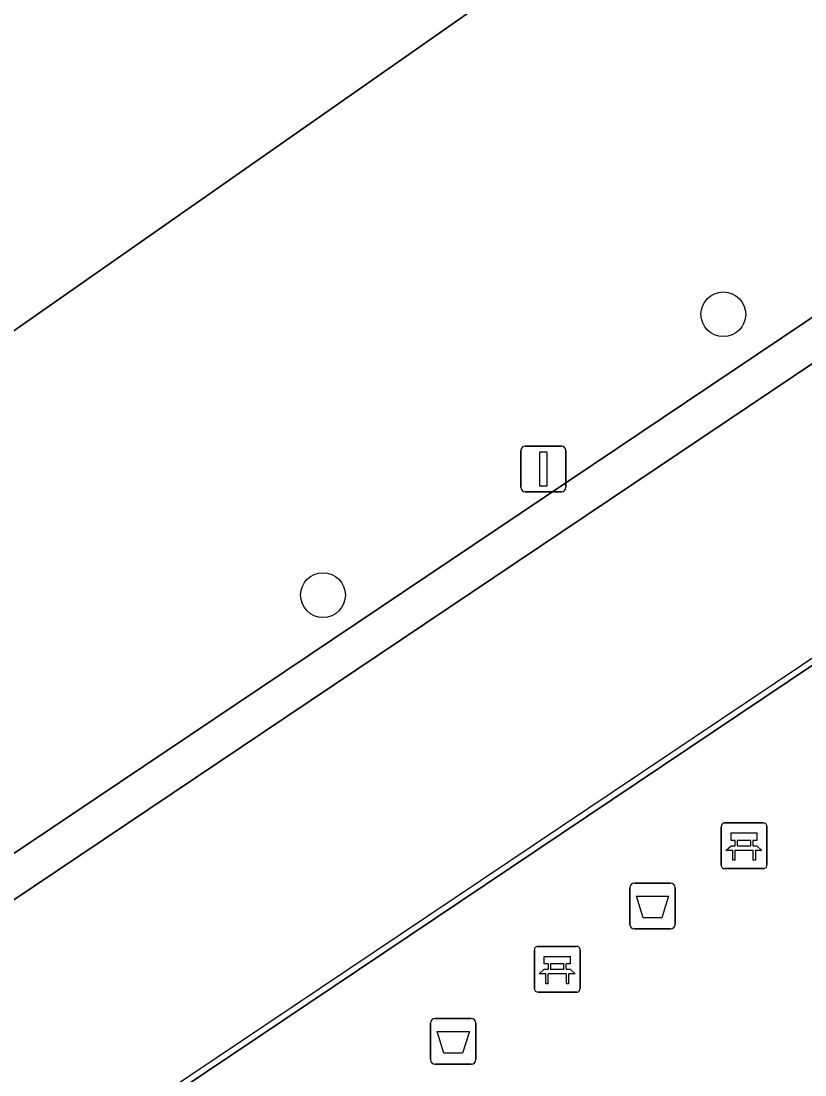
# Model space of a CAD drawing. Extents: x 161087 to 161926, y 382572 to 383873.
# Drawn here: x 161449.05 to 161466.18, y 382954.47 to 382977.51 of the extents above; entities that cross this region are included whole.
import ezdxf

# ---------------------------------------------------------------- set-up
doc = ezdxf.new("R2010")
doc.units = 0
for name, color, linetype in [('IMGEO_Afvalbak', 7, 'Continuous'), ('IMGEO_Bank', 7, 'Continuous'), ('IMGEO_Boom', 7, 'Continuous'), ('IMGEO_Lichtmast', 7, 'Continuous'), ('IMGEO_Lijnafwatering', 7, 'Continuous'), ('IMGEO_Terreindeel_open', 7, 'Continuous'), ('IMGEO_Voetgangersgebied_open', 7, 'Continuous')]:
    doc.layers.add(name, color=color, linetype=linetype)

msp = doc.modelspace()

# ---------------------------------------------------------------- linework, layer by layer
at = {"layer": 'IMGEO_Afvalbak'}
for p, q in [((161462.352, 382957.764), (161462.352, 382958.564)), ((161462.352, 382958.564), (161462.352, 382957.764)), ((161462.452, 382958.664), (161463.242, 382958.664)), ((161463.242, 382958.664), (161462.452, 382958.664)), ((161463.342, 382958.564), (161463.342, 382957.764)), ((161463.342, 382957.764), (161463.342, 382958.564)), ((161463.242, 382957.664), (161462.452, 382957.664)), ((161462.452, 382957.664), (161463.242, 382957.664)), ((161457.999, 382954.807), (161457.999, 382955.607)), ((161457.999, 382955.607), (161457.999, 382954.807)), ((161458.099, 382955.707), (161458.889, 382955.707)), ((161458.889, 382955.707), (161458.099, 382955.707)), ((161458.989, 382955.607), (161458.989, 382954.807)), ((161458.989, 382954.807), (161458.989, 382955.607)), ((161458.889, 382954.707), (161458.099, 382954.707)), ((161458.099, 382954.707), (161458.889, 382954.707))]:
    msp.add_line(p, q, dxfattribs=at)
for points in [[(161462.495, 382958.378), (161463.199, 382958.378), (161463.05, 382957.908), (161462.644, 382957.908), (161462.495, 382958.378)], [(161458.142, 382955.421), (161458.846, 382955.421), (161458.697, 382954.951), (161458.291, 382954.951), (161458.142, 382955.421)]]:
    msp.add_lwpolyline(points, dxfattribs=at)
for centre, start, end in [((161462.452, 382958.564), 90, 180), ((161462.452, 382958.564), 90, 180), ((161463.242, 382958.564), 0, 90), ((161463.242, 382958.564), 360, 90), ((161462.452, 382957.764), 180, 270), ((161462.452, 382957.764), 180, 270), ((161463.242, 382957.764), 270, 0), ((161463.242, 382957.764), 270, 0), ((161458.099, 382955.607), 90, 180), ((161458.099, 382955.607), 90, 180), ((161458.889, 382955.607), 0, 90), ((161458.889, 382955.607), 360, 90), ((161458.099, 382954.807), 180, 270), ((161458.099, 382954.807), 180, 270), ((161458.889, 382954.807), 270, 0), ((161458.889, 382954.807), 270, 0)]:
    msp.add_arc(centre, 0.1, start, end, dxfattribs=at)
at = {"layer": 'IMGEO_Bank'}
for p, q in [((161464.423, 382959.983), (161465.264, 382959.983)), ((161465.264, 382959.983), (161464.423, 382959.983)), ((161465.348, 382959.908), (161465.348, 382959.067)), ((161465.348, 382959.067), (161465.348, 382959.908)), ((161464.348, 382959.058), (161464.348, 382959.899)), ((161464.348, 382959.899), (161464.348, 382959.058)), ((161464.657, 382959.489), (161464.657, 382959.595)), ((161464.701, 382959.595), (161464.701, 382959.489)), ((161464.989, 382959.601), (161464.707, 382959.601)), ((161464.707, 382959.483), (161464.989, 382959.483)), ((161464.995, 382959.489), (161464.995, 382959.595)), ((161465.039, 382959.595), (161465.039, 382959.489)), ((161465.045, 382959.381), (161464.652, 382959.381)), ((161465.273, 382958.983), (161464.432, 382958.983)), ((161464.432, 382958.983), (161465.273, 382958.983)), ((161460.267, 382956.358), (161460.267, 382957.199)), ((161460.267, 382957.199), (161460.267, 382956.358)), ((161460.342, 382957.283), (161461.183, 382957.283)), ((161461.183, 382957.283), (161460.342, 382957.283)), ((161461.267, 382957.208), (161461.267, 382956.367)), ((161461.267, 382956.367), (161461.267, 382957.208)), ((161460.576, 382956.789), (161460.576, 382956.895)), ((161460.62, 382956.895), (161460.62, 382956.789)), ((161460.908, 382956.901), (161460.626, 382956.901)), ((161460.626, 382956.783), (161460.908, 382956.783)), ((161460.914, 382956.789), (161460.914, 382956.895)), ((161460.958, 382956.895), (161460.958, 382956.789)), ((161460.964, 382956.681), (161460.571, 382956.681)), ((161461.192, 382956.283), (161460.351, 382956.283)), ((161460.351, 382956.283), (161461.192, 382956.283))]:
    msp.add_line(p, q, dxfattribs=at)
for points in [[(161464.651, 382959.601), (161464.565, 382959.601), (161464.565, 382959.762), (161465.128, 382959.762), (161465.128, 382959.601), (161465.045, 382959.601)], [(161464.595, 382959.381), (161464.453, 382959.381), (161464.565, 382959.483), (161464.651, 382959.483)], [(161465.045, 382959.483), (161465.128, 382959.483), (161465.24, 382959.381), (161465.101, 382959.381)], [(161464.645, 382959.374), (161464.645, 382959.167), (161464.602, 382959.167), (161464.602, 382959.374)], [(161465.095, 382959.374), (161465.095, 382959.167), (161465.051, 382959.167), (161465.051, 382959.374)], [(161460.57, 382956.901), (161460.484, 382956.901), (161460.484, 382957.062), (161461.047, 382957.062), (161461.047, 382956.901), (161460.964, 382956.901)], [(161460.514, 382956.681), (161460.372, 382956.681), (161460.484, 382956.783), (161460.57, 382956.783)], [(161460.964, 382956.783), (161461.047, 382956.783), (161461.159, 382956.681), (161461.02, 382956.681)], [(161460.564, 382956.674), (161460.564, 382956.467), (161460.521, 382956.467), (161460.521, 382956.674)], [(161461.014, 382956.674), (161461.014, 382956.467), (161460.97, 382956.467), (161460.97, 382956.674)]]:
    msp.add_lwpolyline(points, dxfattribs=at)
for centre, radius, start, end in [((161464.426, 382959.905), 0.0779, 92.4484, 184.2845), ((161464.426, 382959.905), 0.0779, 92.4484, 184.2845), ((161465.27, 382959.905), 0.0779, 2.4484, 94.2845), ((161465.27, 382959.905), 0.0779, 2.4484, 94.2845), ((161464.65, 382959.594), 0.00671, 2.8957, 87.1043), ((161464.65, 382959.49), 0.00671, 272.8957, 357.1043), ((161464.707, 382959.594), 0.00671, 92.8957, 177.1043), ((161464.707, 382959.49), 0.00671, 182.8957, 267.1043), ((161464.989, 382959.594), 0.00671, 2.8957, 87.1043), ((161464.989, 382959.49), 0.00671, 272.8957, 357.1043), ((161465.046, 382959.594), 0.00671, 92.8957, 177.1043), ((161465.046, 382959.49), 0.00671, 182.8957, 267.1043), ((161464.595, 382959.374), 0.00671, 2.8957, 87.1043), ((161464.652, 382959.374), 0.00671, 92.8957, 177.1043), ((161465.044, 382959.374), 0.00671, 2.8957, 87.1043), ((161465.101, 382959.374), 0.00671, 92.8957, 177.1043), ((161464.426, 382959.061), 0.0779, 182.4484, 274.2845), ((161464.426, 382959.061), 0.0779, 182.4484, 274.2845), ((161465.27, 382959.061), 0.0779, 272.4484, 4.2845), ((161465.27, 382959.061), 0.0779, 272.4484, 4.2845), ((161460.345, 382957.205), 0.0779, 92.4484, 184.2845), ((161460.345, 382957.205), 0.0779, 92.4484, 184.2845), ((161461.189, 382957.205), 0.0779, 2.4484, 94.2845), ((161461.189, 382957.205), 0.0779, 2.4484, 94.2845), ((161460.569, 382956.894), 0.00671, 2.8957, 87.1043), ((161460.569, 382956.79), 0.00671, 272.8957, 357.1043), ((161460.626, 382956.894), 0.00671, 92.8957, 177.1043), ((161460.626, 382956.79), 0.00671, 182.8957, 267.1043), ((161460.908, 382956.894), 0.00671, 2.8957, 87.1043), ((161460.908, 382956.79), 0.00671, 272.8957, 357.1043), ((161460.965, 382956.894), 0.00671, 92.8957, 177.1043), ((161460.965, 382956.79), 0.00671, 182.8957, 267.1043), ((161460.514, 382956.674), 0.00671, 2.8957, 87.1043), ((161460.571, 382956.674), 0.00671, 92.8957, 177.1043), ((161460.963, 382956.674), 0.00671, 2.8957, 87.1043), ((161461.02, 382956.674), 0.00671, 92.8957, 177.1043), ((161460.345, 382956.361), 0.0779, 182.4484, 274.2845), ((161460.345, 382956.361), 0.0779, 182.4484, 274.2845), ((161461.189, 382956.361), 0.0779, 272.4484, 4.2845), ((161461.189, 382956.361), 0.0779, 272.4484, 4.2845)]:
    msp.add_arc(centre, radius, start, end, dxfattribs=at)
at = {"layer": 'IMGEO_Boom'}
for centre in [(161464.395, 382971.102), (161455.648, 382964.962)]:
    msp.add_circle(centre, 0.489, dxfattribs=at)
at = {"layer": 'IMGEO_Lichtmast'}
for p, q in [((161460.068, 382968.221), (161460.858, 382968.221)), ((161460.858, 382968.221), (161460.068, 382968.221)), ((161459.968, 382967.321), (161459.968, 382968.121)), ((161459.968, 382968.121), (161459.968, 382967.321)), ((161460.958, 382968.121), (161460.958, 382967.321)), ((161460.958, 382967.321), (161460.958, 382968.121)), ((161460.858, 382967.221), (161460.068, 382967.221)), ((161460.068, 382967.221), (161460.858, 382967.221))]:
    msp.add_line(p, q, dxfattribs=at)
msp.add_lwpolyline([(161460.388, 382968.096), (161460.538, 382968.096), (161460.538, 382967.346), (161460.388, 382967.346), (161460.388, 382968.096)], dxfattribs=at)
for centre, start, end in [((161460.068, 382968.121), 90, 180), ((161460.068, 382968.121), 90, 180), ((161460.858, 382968.121), 0, 90), ((161460.858, 382968.121), 360, 90), ((161460.068, 382967.321), 180, 270), ((161460.068, 382967.321), 180, 270), ((161460.858, 382967.321), 270, 0), ((161460.858, 382967.321), 270, 0)]:
    msp.add_arc(centre, 0.1, start, end, dxfattribs=at)
at = {"layer": 'IMGEO_Lijnafwatering'}
for points in [[(161470.197, 382966.17), (161454.419, 382955.58)], [(161454.419, 382955.58), (161438.366, 382944.805)]]:
    msp.add_lwpolyline(points, dxfattribs=at)
at = {"layer": 'IMGEO_Terreindeel_open'}
msp.add_lwpolyline([(161473.79, 382988.173), (161466.43, 382998.784), (161456.861, 382992.055), (161455.431, 382991.049), (161454.371, 382992.577), (161444.633, 382985.599), (161425.413, 382972.151), (161424.899, 382971.781), (161432.328, 382962.194), (161432.59, 382961.842), (161442.219, 382968.515), (161443.39, 382966.889)], close=True, dxfattribs=at)
at = {"layer": 'IMGEO_Voetgangersgebied_open'}
for points in [[(161537.139, 382933.73), (161504.897, 382979.985), (161500.628, 382986.11), (161500, 382987.011), (161490.993, 382999.933), (161483.461, 383010.717), (161468.231, 383000.019), (161466.43, 382998.784), (161473.79, 382988.173), (161443.39, 382966.889), (161442.219, 382968.515), (161432.59, 382961.842), (161432.328, 382962.194), (161430.326, 382960.66), (161430.871, 382959.954), (161429.509, 382958.918), (161425.979, 382956.243), (161424.759, 382956.396), (161424.117, 382957.164), (161423.81, 382956.927)], [(161419.278, 382953.496), (161418.957, 382953.256), (161419.611, 382952.384), (161419.434, 382951.117), (161414.596, 382947.348), (161412.674, 382945.831), (161413.383, 382944.906), (161413.737, 382944.446), (161416.013, 382941.491), (161418.173, 382938.68), (161487.855, 382985.495), (161488.326, 382984.808), (161487.535, 382984.276), (161494.8, 382973.709), (161506.475, 382956.338), (161506.849, 382955.782), (161510.861, 382949.813), (161506.712, 382947.012), (161507.956, 382945.121), (161509.426, 382946.113)], [(161491.048, 382965.377), (161486.36, 382972.355), (161487.398, 382973.001), (161487.593, 382973.143), (161489.566, 382970.234), (161491.831, 382971.755), (161492.041, 382971.904), (161494.312, 382973.384), (161494.555, 382973.544), (161494.8, 382973.709), (161487.535, 382984.276), (161418.673, 382937.998), (161420.782, 382934.985), (161421.709, 382933.625), (161421.785, 382933.513), (161423.001, 382931.728), (161425.738, 382927.535), (161434.891, 382912.704), (161469.267, 382856.908), (161473.209, 382850.496), (161476.379, 382845.501)]]:
    msp.add_lwpolyline(points, dxfattribs=at)
for points in [[(161418.173, 382938.68), (161418.424, 382938.34), (161418.673, 382937.998), (161487.535, 382984.276), (161488.326, 382984.808), (161487.855, 382985.495)], [(161469.152, 382965.318), (161428.165, 382937.798), (161455.681, 382896.825), (161496.661, 382924.391)], [(161496.661, 382924.391), (161455.681, 382896.825), (161428.165, 382937.798), (161469.152, 382965.318)]]:
    msp.add_lwpolyline(points, close=True, dxfattribs=at)

doc.saveas('drawing.dxf')
